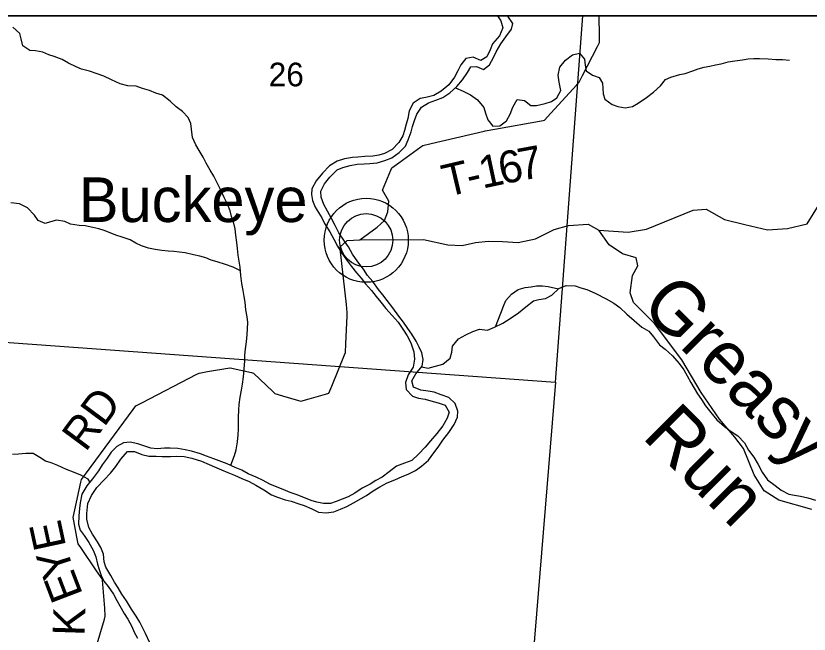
# Model space of a CAD drawing. Extents: x 0 to 42, y 0 to 22.
# Drawn here: x 7.577 to 8.279, y 20.353 to 20.9 of the extents above; entities that cross this region are included whole.
import ezdxf

# ---------------------------------------------------------------- set-up
doc = ezdxf.new("R2010")
doc.units = 0
for name, color, linetype in [('GM_X_Major_River', 7, 'Continuous'), ('GM_X_Minor_River', 7, 'Continuous'), ('GM_X_Minor_River_Text', 7, 'Continuous'), ('GM_X_Section', 7, 'Continuous'), ('GM_X_Section_Text', 7, 'Continuous'), ('GM_X_Township_Road', 7, 'Continuous'), ('GM_X_Township_Road_Text', 7, 'Continuous'), ('GM_X_Unincorporated', 7, 'Continuous'), ('GM_X_Unincorporated_Location', 7, 'Continuous'), ('GM_X_Unincorporated_Text', 7, 'Continuous'), ('SH_Cut_Line', 7, 'Continuous'), ('SH_Data', 7, 'Continuous')]:
    doc.layers.add(name, color=color, linetype=linetype)

msp = doc.modelspace()

# ---------------------------------------------------------------- linework, layer by layer
at = {"layer": 'GM_X_Major_River'}
for points in [[(8.00351, 20.9), (8.00628, 20.89555), (8.00813, 20.88929), (8.00504, 20.8823), (7.99892, 20.87534), (7.99679, 20.86986), (7.99408, 20.86363), (7.98857, 20.86064), (7.98196, 20.86335), (7.97551, 20.86226), (7.97092, 20.85662), (7.96841, 20.85152), (7.96534, 20.84586), (7.96035, 20.83889), (7.95368, 20.83326), (7.94702, 20.82953), (7.93999, 20.82788), (7.93506, 20.82678), (7.92878, 20.82285), (7.92512, 20.81587), (7.92393, 20.80906), (7.92256, 20.80414), (7.92119, 20.79866), (7.91963, 20.79374), (7.91617, 20.78809), (7.91006, 20.78169), (7.9034, 20.77834), (7.89828, 20.77686), (7.89297, 20.77596), (7.88595, 20.77545), (7.87989, 20.77512), (7.87496, 20.77459), (7.86795, 20.77351), (7.86149, 20.77148), (7.85464, 20.76737), (7.84852, 20.76079), (7.84297, 20.7542), (7.83912, 20.74684), (7.8387, 20.74211), (7.83961, 20.73679), (7.84202, 20.73071), (7.84482, 20.72595), (7.84781, 20.72118), (7.85023, 20.71643), (7.8549, 20.709), (7.85844, 20.70234), (7.8618, 20.69624), (7.86572, 20.68996), (7.86984, 20.68424), (7.87415, 20.67833), (7.87865, 20.6728), (7.88258, 20.66783), (7.88652, 20.66306), (7.89177, 20.65696), (7.89608, 20.65161), (7.90002, 20.64684), (7.9047, 20.64112), (7.91014, 20.63501), (7.91539, 20.6289), (7.92007, 20.62204), (7.92344, 20.6169), (7.9266, 20.61062), (7.92938, 20.60282), (7.93008, 20.59637), (7.92888, 20.58918), (7.92428, 20.5824)], [(7.89349, 20.47993), (7.8992, 20.48329), (7.90567, 20.48684), (7.91251, 20.48962), (7.91897, 20.49241), (7.9243, 20.49464), (7.93095, 20.49781), (7.9361, 20.50156), (7.9422, 20.50701), (7.94699, 20.51341), (7.95082, 20.5185), (7.95504, 20.52453), (7.96021, 20.5315), (7.96519, 20.53847), (7.96809, 20.54489), (7.96833, 20.55038), (7.96592, 20.55704), (7.96028, 20.56239), (7.95368, 20.56472), (7.94726, 20.56705), (7.94215, 20.56804), (7.93553, 20.56885), (7.92911, 20.57155), (7.92746, 20.57706), (7.93111, 20.58329), (7.93666, 20.59007), (7.93765, 20.59612), (7.93638, 20.60201), (7.93415, 20.60695), (7.93154, 20.61209), (7.92762, 20.61838), (7.92406, 20.62353), (7.92013, 20.62905), (7.9162, 20.63439), (7.91077, 20.64164), (7.90571, 20.64831), (7.90196, 20.65308), (7.89803, 20.65804), (7.89297, 20.66491), (7.88847, 20.67044), (7.88492, 20.67596), (7.87986, 20.68245), (7.87519, 20.68931), (7.87145, 20.6956), (7.8679, 20.70074), (7.86285, 20.70799), (7.85968, 20.71445), (7.85632, 20.72074), (7.85297, 20.72721), (7.8498, 20.73311), (7.84721, 20.73957), (7.84706, 20.74488), (7.85014, 20.7513), (7.85512, 20.75732), (7.86143, 20.7639), (7.86637, 20.76595), (7.87301, 20.7676), (7.87927, 20.76887), (7.88552, 20.76901), (7.89045, 20.76954), (7.89689, 20.77005), (7.90354, 20.77208), (7.91, 20.7743), (7.91648, 20.77899), (7.92202, 20.78463), (7.92434, 20.79029), (7.92686, 20.79729), (7.92823, 20.8022), (7.92997, 20.8073), (7.9321, 20.81297), (7.93614, 20.81938), (7.94223, 20.82312), (7.94869, 20.82553), (7.95496, 20.82775), (7.96124, 20.83187), (7.96754, 20.83751), (7.97251, 20.84334), (7.97673, 20.84994), (7.9798, 20.85484), (7.98473, 20.85518), (7.99096, 20.85247), (7.9963, 20.85679), (7.99995, 20.8632), (8.00227, 20.86811), (8.0063, 20.87528), (8.01071, 20.88149), (8.01569, 20.88828), (8.01687, 20.89319), (8.01257, 20.89986), (8.01245, 20.9)], [(7.92428, 20.5824), (7.92195, 20.57578), (7.92266, 20.56952), (7.9281, 20.5636), (7.93339, 20.56185), (7.93944, 20.56086), (7.94454, 20.55949), (7.95078, 20.55773), (7.9572, 20.55559), (7.96074, 20.54931), (7.959, 20.54421), (7.95496, 20.53723), (7.9496, 20.53064), (7.94405, 20.52405), (7.93927, 20.5184), (7.93354, 20.5122), (7.92743, 20.50656), (7.92097, 20.50434), (7.91413, 20.50174), (7.90746, 20.49649), (7.90117, 20.49199), (7.89584, 20.48882), (7.8907, 20.48582), (7.88366, 20.48228), (7.87719, 20.47779), (7.87129, 20.47442), (7.86578, 20.47238), (7.86065, 20.47034), (7.85571, 20.46868), (7.84946, 20.46854), (7.84341, 20.46991), (7.8385, 20.47128), (7.83038, 20.47438), (7.82509, 20.47651), (7.82, 20.47845), (7.81377, 20.48096), (7.80678, 20.48367), (7.80188, 20.4858), (7.79584, 20.48907), (7.78981, 20.49177), (7.78283, 20.49486), (7.77717, 20.49794), (7.77132, 20.50046), (7.76396, 20.50355), (7.75226, 20.50819), (7.74584, 20.51052), (7.74036, 20.51265), (7.73243, 20.51499), (7.72695, 20.51617), (7.72033, 20.51737), (7.7137, 20.51761), (7.70859, 20.51746), (7.70214, 20.51695), (7.69647, 20.51756), (7.69118, 20.51931), (7.68495, 20.52145), (7.67833, 20.52283), (7.67227, 20.52231), (7.66656, 20.51895), (7.6614, 20.51387), (7.65776, 20.50878), (7.65335, 20.50294), (7.65009, 20.49748), (7.64491, 20.49051), (7.63975, 20.4841), (7.63552, 20.47694), (7.63394, 20.46918), (7.63333, 20.46426), (7.63271, 20.45763), (7.63246, 20.45043), (7.63411, 20.44511), (7.63748, 20.44015), (7.6416, 20.43424), (7.64552, 20.42739), (7.64774, 20.4213), (7.6492, 20.41503), (7.65067, 20.41009), (7.65271, 20.40496), (7.65494, 20.40001), (7.65888, 20.39505), (7.66356, 20.38838), (7.66654, 20.38286), (7.66915, 20.3781), (7.67307, 20.37124), (7.67625, 20.36629), (7.67979, 20.35981), (7.68184, 20.35487), (7.68482, 20.34954)], [(7.69577, 20.34547), (7.69167, 20.35346), (7.68683, 20.36374), (7.68347, 20.36888), (7.67935, 20.37498), (7.67487, 20.3826), (7.67095, 20.38851), (7.66758, 20.39403), (7.66441, 20.39899), (7.66105, 20.40489), (7.65656, 20.41213), (7.65509, 20.41707), (7.65477, 20.42371), (7.65235, 20.42979), (7.64918, 20.43456), (7.64488, 20.44142), (7.64171, 20.44751), (7.63988, 20.45473), (7.63992, 20.45984), (7.64075, 20.46855), (7.64403, 20.47554), (7.64864, 20.4827), (7.65532, 20.48966), (7.66087, 20.49549), (7.66546, 20.50133), (7.66987, 20.50793), (7.67599, 20.51451), (7.68205, 20.51446), (7.68866, 20.51194), (7.6947, 20.51038), (7.70114, 20.51051), (7.70663, 20.51028), (7.71383, 20.51022), (7.71913, 20.51036), (7.72595, 20.51012), (7.73276, 20.50873), (7.74125, 20.50601), (7.74805, 20.50311), (7.75296, 20.50118), (7.75918, 20.49828), (7.76465, 20.49596), (7.7705, 20.49364), (7.77711, 20.49074), (7.78353, 20.48803), (7.78956, 20.48476), (7.79653, 20.48073), (7.80331, 20.47631), (7.8086, 20.47418), (7.81539, 20.47185), (7.82088, 20.47067), (7.82749, 20.46834), (7.8324, 20.46678), (7.839, 20.46389), (7.84504, 20.4608), (7.85166, 20.46037), (7.85849, 20.46126), (7.86438, 20.46349), (7.87008, 20.4659), (7.87598, 20.46927), (7.88264, 20.473), (7.88759, 20.4758), (7.89349, 20.47993)]]:
    msp.add_lwpolyline(points, dxfattribs=at)
at = {"layer": 'GM_X_Minor_River'}
for points in [[(7.76722, 20.50218), (7.7682, 20.50478), (7.77068, 20.51103), (7.77202, 20.51614), (7.77318, 20.52315), (7.77395, 20.5294), (7.77416, 20.53452), (7.77419, 20.54475), (7.7744, 20.55138), (7.7748, 20.55631), (7.77576, 20.56256), (7.77673, 20.569), (7.77769, 20.57411), (7.77847, 20.58055), (7.77925, 20.58756), (7.77965, 20.59476), (7.77986, 20.59969), (7.78025, 20.60556), (7.78122, 20.61162), (7.78181, 20.61825), (7.78201, 20.62299), (7.78241, 20.62886), (7.78186, 20.6336), (7.78055, 20.64005), (7.78001, 20.64668), (7.77908, 20.6518), (7.77815, 20.65711), (7.77722, 20.66318), (7.7763, 20.67038), (7.77556, 20.67758), (7.77463, 20.68289), (7.77389, 20.6882), (7.77334, 20.69426), (7.7726, 20.69957), (7.77187, 20.70602), (7.77113, 20.7117), (7.76963, 20.71777), (7.76794, 20.72251), (7.76683, 20.72744), (7.76476, 20.73276), (7.76156, 20.7394), (7.75874, 20.74528), (7.75611, 20.75059), (7.75216, 20.75818), (7.74915, 20.7635), (7.74538, 20.76976), (7.74294, 20.77488), (7.73936, 20.78077), (7.73635, 20.78589), (7.73353, 20.79234), (7.73261, 20.79973), (7.73205, 20.80485), (7.72961, 20.80998), (7.72452, 20.81549), (7.71904, 20.81967), (7.71376, 20.82442), (7.70677, 20.82975), (7.70091, 20.83166), (7.69543, 20.83395), (7.68919, 20.83567), (7.68352, 20.83777), (7.67613, 20.83817), (7.66933, 20.8399), (7.66177, 20.84333), (7.65496, 20.84676), (7.64891, 20.84886), (7.6423, 20.85116), (7.6353, 20.85288), (7.63038, 20.85479), (7.62377, 20.85803), (7.6181, 20.86146), (7.6111, 20.86394), (7.60619, 20.86566), (7.6009, 20.86776), (7.59446, 20.86911), (7.58954, 20.86931), (7.58331, 20.8735), (7.58163, 20.87956), (7.58069, 20.8843), (7.57447, 20.89)], [(7.96631, 20.83641), (7.9731, 20.83352), (7.97953, 20.83028), (7.98557, 20.82571), (7.99123, 20.81888), (7.99291, 20.81394), (7.99498, 20.80806), (7.99931, 20.80237), (8.00537, 20.80273), (8.01125, 20.80726), (8.01449, 20.81293), (8.01697, 20.81918), (8.02096, 20.82599), (8.02721, 20.82502), (8.03306, 20.82084), (8.03798, 20.82064), (8.04575, 20.82251), (8.05125, 20.82439), (8.05599, 20.8274), (8.0596, 20.83384), (8.05793, 20.84142), (8.057, 20.84749), (8.05853, 20.85449), (8.06366, 20.86073), (8.06993, 20.86564), (8.07599, 20.86714), (8.08051, 20.86163), (8.08106, 20.85632), (8.0818, 20.85139), (8.08747, 20.84759), (8.09352, 20.84549), (8.09635, 20.84055), (8.09671, 20.83581), (8.09688, 20.83108), (8.09838, 20.82633), (8.1048, 20.82158), (8.10991, 20.81986), (8.11653, 20.81851), (8.12297, 20.81982), (8.1279, 20.82284), (8.1353, 20.82793), (8.14156, 20.83265), (8.14782, 20.83813), (8.15219, 20.84361), (8.15693, 20.84568), (8.1647, 20.84812), (8.16943, 20.84906), (8.17645, 20.8515), (8.18118, 20.85319), (8.18649, 20.8545), (8.19141, 20.85544), (8.19653, 20.85656), (8.20126, 20.85768), (8.20751, 20.85937), (8.21357, 20.8603), (8.22039, 20.86104), (8.22531, 20.86197), (8.23024, 20.86233), (8.23535, 20.86232), (8.24292, 20.86211), (8.24973, 20.86152), (8.2556, 20.86131), (8.26184, 20.86073)], [(7.77588, 20.67451), (7.76951, 20.67779), (7.76251, 20.68008), (7.75514, 20.68238), (7.75003, 20.68391), (7.74511, 20.68582), (7.74001, 20.68735), (7.73433, 20.68869), (7.72696, 20.69023), (7.72185, 20.69101), (7.71693, 20.69159), (7.71201, 20.69179), (7.70614, 20.69238), (7.70028, 20.69334), (7.6946, 20.6945), (7.68836, 20.69641), (7.68326, 20.69889), (7.67835, 20.70174), (7.67116, 20.70423), (7.66568, 20.70595), (7.66058, 20.70805), (7.65528, 20.71015), (7.65037, 20.71149), (7.64526, 20.71264), (7.63845, 20.71437), (7.63296, 20.71457), (7.62539, 20.71573), (7.62029, 20.71802), (7.6131, 20.71918), (7.6078, 20.71787), (7.60306, 20.71637), (7.59682, 20.71904), (7.59362, 20.72378), (7.58739, 20.73006), (7.58021, 20.73368), (7.57264, 20.73446)], [(7.93623, 20.58954), (7.94203, 20.58841), (7.94866, 20.5901), (7.95511, 20.59197), (7.96137, 20.59707), (7.9629, 20.60237), (7.96367, 20.60787), (7.969, 20.61429), (7.97525, 20.61769), (7.98151, 20.62089), (7.98757, 20.62277), (7.99457, 20.62199), (8.00083, 20.62462), (8.00822, 20.6282), (8.01467, 20.63235), (8.02188, 20.63726), (8.02852, 20.64273), (8.03516, 20.64783), (8.0399, 20.64895), (8.04596, 20.64988), (8.05164, 20.6529), (8.05772, 20.65894), (8.06416, 20.66139), (8.0723, 20.66118), (8.07722, 20.65946), (8.08251, 20.65792), (8.08988, 20.65468), (8.09971, 20.64973), (8.10632, 20.64573), (8.11161, 20.64192), (8.11784, 20.63603), (8.12426, 20.63051), (8.13124, 20.62462), (8.13729, 20.62119), (8.14162, 20.61606), (8.1469, 20.60904), (8.15181, 20.60504), (8.15823, 20.59915), (8.16426, 20.5925), (8.16841, 20.5868), (8.17123, 20.58149), (8.17443, 20.5756), (8.18046, 20.56573), (8.18385, 20.5606), (8.18743, 20.5551), (8.19214, 20.54902), (8.19742, 20.54256), (8.20421, 20.53686), (8.20931, 20.53286), (8.2163, 20.52848), (8.22196, 20.52221), (8.22572, 20.51576), (8.23025, 20.50949), (8.23401, 20.50304), (8.23778, 20.49639), (8.24249, 20.48956), (8.24909, 20.48442), (8.25457, 20.48043), (8.26137, 20.477), (8.26629, 20.47603), (8.27159, 20.47507), (8.27802, 20.47354), (8.28483, 20.47143)], [(8.00154, 20.62497), (8.00636, 20.63692), (8.00865, 20.64317), (8.01093, 20.64809), (8.01568, 20.65376), (8.02175, 20.65791), (8.02782, 20.6596), (8.03312, 20.66015), (8.03804, 20.66109), (8.04334, 20.66126), (8.04826, 20.66068), (8.05726, 20.65848)], [(7.64262, 20.48767), (7.64114, 20.49), (7.63453, 20.49381), (7.6281, 20.49629), (7.62186, 20.49858), (7.6143, 20.50221), (7.60844, 20.5045), (7.60315, 20.50603), (7.59824, 20.50926), (7.59238, 20.51269), (7.58594, 20.51271), (7.57951, 20.51216), (7.57421, 20.51199)]]:
    msp.add_lwpolyline(points, dxfattribs=at)
at = {"layer": 'GM_X_Section'}
msp.add_lwpolyline([(7.53847, 20.6135), (8.05463, 20.57604), (8.01309, 20.06914), (7.51128, 20.10951), (7.49972, 20.11083)], close=True, dxfattribs=at)
at = {"layer": 'GM_X_Township_Road'}
msp.add_lwpolyline([(8.604, 20.9), (5.44663, 20.9), (5.4327, 20.74917), (5.43171, 20.7371), (5.43118, 20.73056), (5.42978, 20.72026), (5.42813, 20.71602), (5.40834, 20.52112), (5.38817, 20.287), (5.7544, 20.26066), (6.25694, 20.21504), (6.30624, 20.21096), (6.44864, 20.19642), (6.46255, 20.19541), (6.50517, 20.19232), (6.97769, 20.15098), (7.46606, 20.1144), (7.51155, 20.10827), (8.15853, 20.05855), (8.5294, 20.03351), (8.55155, 20.24789), (8.57059, 20.47391), (8.6039, 20.89865)], close=True, dxfattribs=at)
for points in [[(7.88168, 20.70192), (7.89687, 20.71293), (7.90332, 20.71901), (7.90636, 20.7266), (7.90712, 20.73609), (7.90148, 20.74569), (7.90904, 20.76348), (7.90989, 20.76548), (7.91596, 20.76987), (7.93554, 20.78403), (7.93719, 20.78523), (7.9446, 20.78698), (7.99163, 20.79812), (7.99255, 20.79833), (8.00113, 20.79985), (8.04396, 20.80747), (8.04487, 20.80763), (8.05076, 20.81407), (8.07358, 20.83904), (8.07558, 20.84123), (8.07865, 20.84718), (8.09193, 20.87295), (8.09378, 20.87655), (8.09369, 20.88216), (8.09339, 20.9)], [(8.28178, 20.46332), (8.25257, 20.47142), (8.23956, 20.47986), (8.23076, 20.49394), (8.22126, 20.51716), (8.21352, 20.52737), (8.19987, 20.54319), (8.18361, 20.56677), (8.16672, 20.59563), (8.14252, 20.62789), (8.12391, 20.64649), (8.12088, 20.65484), (8.12278, 20.67041), (8.12771, 20.67876), (8.12619, 20.68597), (8.11404, 20.68939), (8.10227, 20.69737), (8.09316, 20.71028), (8.11898, 20.70876), (8.1353, 20.71141), (8.17669, 20.72812), (8.18808, 20.72888), (8.20441, 20.71977), (8.22246, 20.71535), (8.24234, 20.7107), (8.26024, 20.71202), (8.27748, 20.716), (8.28809, 20.73324)], [(7.88168, 20.70192), (7.93787, 20.70219), (7.95951, 20.69737), (7.97204, 20.69698), (7.98381, 20.69964), (7.99558, 20.70078), (8.00773, 20.7004), (8.02178, 20.69964), (8.03697, 20.70268), (8.05367, 20.71103), (8.06617, 20.71467), (8.08367, 20.71559), (8.09316, 20.71028)], [(7.62426, 20.26135), (7.6554, 20.3662), (7.65624, 20.36905), (7.65568, 20.37599), (7.65368, 20.40077), (7.65359, 20.4019), (7.64857, 20.40914), (7.63443, 20.42958), (7.63217, 20.43285), (7.63107, 20.43872), (7.62833, 20.45338), (7.62781, 20.45621), (7.62932, 20.46311), (7.63466, 20.48739), (7.6352, 20.48982), (7.63963, 20.49581), (7.68101, 20.55177), (7.68335, 20.55494), (7.68867, 20.5577), (7.7372, 20.58292), (7.73928, 20.58399), (7.74677, 20.58528), (7.76637, 20.58866), (7.76677, 20.58873), (7.77606, 20.5866), (7.78575, 20.58437), (7.78743, 20.58399), (7.79336, 20.57828), (7.80411, 20.56795), (7.80619, 20.56595), (7.81295, 20.56395), (7.82726, 20.55972), (7.82932, 20.55911), (7.83682, 20.56123), (7.85117, 20.56529), (7.85416, 20.56613), (7.85672, 20.57247), (7.86791, 20.60012), (7.86875, 20.60221), (7.86912, 20.60989), (7.87033, 20.63471), (7.87046, 20.63752), (7.86967, 20.64461), (7.8642, 20.69401), (7.86402, 20.69562), (7.87019, 20.7012), (7.88168, 20.70192)]]:
    msp.add_lwpolyline(points, dxfattribs=at)
at = {"layer": 'GM_X_Unincorporated'}
msp.add_lwpolyline([(8.07885, 20.9), (7.56139, 20.9), (7.53847, 20.6135), (8.05463, 20.57604)], close=True, dxfattribs=at)
for radius in [0.0372, 0.02358]:
    msp.add_circle((7.88721, 20.70147), radius, dxfattribs=at)
at = {"layer": 'GM_X_Unincorporated_Location'}
msp.add_line((7.88721, 20.70147), (7.88721, 20.70147), dxfattribs=at)
at = {"layer": 'SH_Cut_Line'}
msp.add_lwpolyline([(8.17227, 15.49063), (8.24231, 16.32059), (8.26133, 16.54947), (8.2967, 17.00562), (8.29856, 17.02621), (8.30468, 17.09885), (8.32232, 17.47301), (8.38769, 18.10646), (8.42127, 18.51405), (8.46085, 19.02695), (8.46117, 19.04011), (8.4614, 19.04662), (8.4621, 19.05934), (8.46207, 19.06399), (8.46152, 19.07253), (8.46366, 19.1008), (8.46517, 19.12289), (8.48531, 19.43126), (8.5294, 20.03351), (8.55155, 20.24789), (8.57059, 20.47391), (8.6039, 20.89865), (8.604, 20.9), (2.1, 20.9)], dxfattribs=at)
at = {"layer": 'SH_Data'}
msp.add_line((2.1, 20.9), (8.9, 20.9), dxfattribs=at)

# ---------------------------------------------------------------- texts
at = {"layer": 'GM_X_Minor_River_Text'}
for s, height, rotation, p in [('Greasy', 0.047345, 315.00268, (8.12883, 20.64216)), ('Run', 0.047346, 315.00167, (8.13045, 20.52719))]:
    msp.add_text(s, height=height, rotation=rotation, dxfattribs=at).set_placement(p)
at = {"layer": 'GM_X_Section_Text'}
msp.add_text('26', height=0.020928, rotation=0.00001, dxfattribs=at).set_placement((7.80084, 20.83767))
at = {"layer": 'GM_X_Township_Road_Text'}
for s, height, rotation, p in [('7', 0.02841, 10.47613, (8.0242, 20.7541)), ('6', 0.02841, 11.1497, (8.00712, 20.75073)), ('T', 0.02841, 13.2577, (7.95822, 20.73965)), ('1', 0.02841, 12.08967, (7.99013, 20.74709)), ('-', 0.02841, 12.88696, (7.97885, 20.74452)), ('RD', 0.028409, 53.42643, (7.63874, 20.51347)), ('E', 0.02841, 102.18995, (7.62167, 20.43068)), ('Y', 0.02841, 108.01794, (7.6292, 20.40764)), ('E', 0.02841, 110.91565, (7.63666, 20.38815)), ('K', 0.02841, 88.15531, (7.63789, 20.35109))]:
    msp.add_text(s, height=height, rotation=rotation, dxfattribs=at).set_placement(p)
at = {"layer": 'GM_X_Unincorporated_Text'}
msp.add_text('Buckeye', height=0.039489, rotation=0.00001, dxfattribs=at).set_placement((7.63272, 20.71762))

doc.saveas('drawing.dxf')
